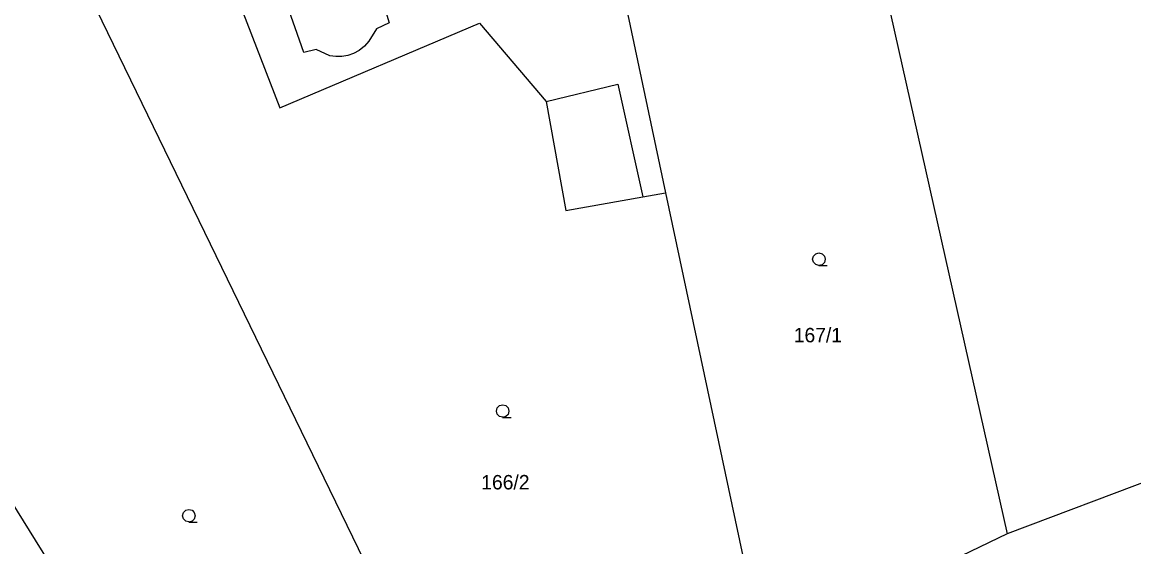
# Model space of a CAD drawing. Extents: x -757994 to -755874, y -1047691 to -1046119.
# Drawn here: x -756558.9 to -756493.4, y -1046698.7 to -1046667.8 of the extents above; entities that cross this region are included whole.
import ezdxf

# ---------------------------------------------------------------- set-up
doc = ezdxf.new("R2010")
doc.units = 0
doc.layers.add('katastrální mapa', color=7, linetype='Continuous')

msp = doc.modelspace()

# ---------------------------------------------------------------- linework, layer by layer
at = {"layer": 'katastrální mapa'}
for p, q in [((-756560.21, -1046655.35), (-756531.49, -1046714.43)), ((-756549.37, -1046658.19), (-756543.7, -1046672.84)), ((-756509.57, -1046658.97), (-756500.82, -1046697.94)), ((-756524.8, -1046659.78), (-756520.96, -1046677.85)), ((-756542.29, -1046669.57), (-756544.61, -1046662.94)), ((-756537.46, -1046667.19), (-756537.25, -1046667.84)), ((-756543.7, -1046672.84), (-756531.93, -1046667.85)), ((-756538, -1046668.19), (-756538.45, -1046668.92)), ((-756537.25, -1046667.84), (-756538, -1046668.19)), ((-756531.93, -1046667.85), (-756528, -1046672.46)), ((-756541.56, -1046669.41), (-756542.29, -1046669.57)), ((-756540.75, -1046669.78), (-756541.56, -1046669.41)), ((-756528, -1046672.46), (-756523.78, -1046671.44)), ((-756523.78, -1046671.44), (-756522.31, -1046678.09)), ((-756528, -1046672.46), (-756526.85, -1046678.9)), ((-756526.85, -1046678.9), (-756522.31, -1046678.09)), ((-756522.31, -1046678.09), (-756520.96, -1046677.85)), ((-756520.96, -1046677.85), (-756515.16, -1046705.1)), ((-756563.52, -1046689.69), (-756544.14, -1046720.69)), ((-756491.96, -1046694.61), (-756500.82, -1046697.94)), ((-756500.82, -1046697.94), (-756505.16, -1046700.04))]:
    msp.add_line(p, q, dxfattribs=at)
for points in [[(-756538.45, -1046668.92), (-756538.708, -1046669.205), (-756539.029, -1046669.453), (-756539.37, -1046669.63), (-756539.705, -1046669.749), (-756540.048, -1046669.812), (-756540.397, -1046669.824), (-756540.75, -1046669.78)], [(-756511.92, -1046682.13), (-756512.11, -1046682.08), (-756512.245, -1046681.945), (-756512.295, -1046681.76), (-756512.245, -1046681.575), (-756512.11, -1046681.44), (-756511.925, -1046681.39), (-756511.74, -1046681.44), (-756511.605, -1046681.575), (-756511.555, -1046681.765), (-756511.605, -1046681.955), (-756511.74, -1046682.09), (-756511.93, -1046682.14), (-756511.43, -1046682.14)], [(-756530.56, -1046691.08), (-756530.75, -1046691.03), (-756530.885, -1046690.895), (-756530.935, -1046690.71), (-756530.885, -1046690.525), (-756530.75, -1046690.39), (-756530.565, -1046690.34), (-756530.38, -1046690.39), (-756530.245, -1046690.525), (-756530.195, -1046690.715), (-756530.245, -1046690.905), (-756530.38, -1046691.04), (-756530.57, -1046691.09), (-756530.07, -1046691.09)], [(-756549.06, -1046697.25), (-756549.25, -1046697.2), (-756549.385, -1046697.065), (-756549.435, -1046696.88), (-756549.385, -1046696.695), (-756549.25, -1046696.56), (-756549.065, -1046696.51), (-756548.88, -1046696.56), (-756548.745, -1046696.695), (-756548.695, -1046696.885), (-756548.745, -1046697.075), (-756548.88, -1046697.21), (-756549.07, -1046697.26), (-756548.57, -1046697.26)]]:
    msp.add_lwpolyline(points, dxfattribs=at)

# ---------------------------------------------------------------- texts
for s, p in [('167/1', (-756513.408, -1046686.66)), ('166/2', (-756531.829, -1046695.33))]:
    msp.add_text(s, height=0.85, dxfattribs=at).set_placement(p)

doc.saveas('drawing.dxf')
